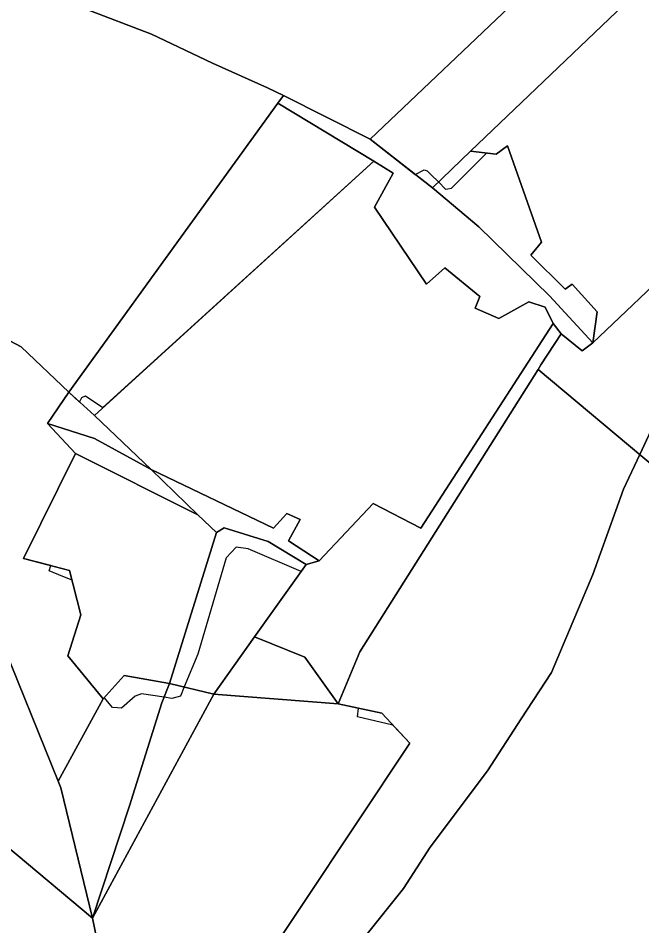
# Model space of a CAD drawing. Extents: x -477304 to -465429, y -1159113 to -1149210.
# Drawn here: x -473482.7 to -473309, y -1152372 to -1152119.1 of the extents above; entities that cross this region are included whole.
import ezdxf

# ---------------------------------------------------------------- set-up
doc = ezdxf.new("R2010")
doc.units = 0
for name, color, linetype in [('BPEJ_s', 7, 'Continuous'), ('ostatni_s', 7, 'Continuous'), ('PUPFL_s', 7, 'Continuous'), ('trav_porost_s', 7, 'Continuous')]:
    doc.layers.add(name, color=color, linetype=linetype)

msp = doc.modelspace()

# ---------------------------------------------------------------- linework, layer by layer
at = {"layer": 'BPEJ_s'}
for points in [[(-473418.41, -1152388.5), (-473373.59, -1152321.07), (-473378.11, -1152316.28), (-473378.35, -1152316.07), (-473388.14, -1152313.73), (-473387.88, -1152311.35), (-473393.56, -1152310.1), (-473402.87, -1152297.15), (-473416.81, -1152291.46), (-473403.83, -1152273.23), (-473418.57, -1152266.92), (-473421.97, -1152266.49), (-473424.74, -1152269.47), (-473432.61, -1152296.28), (-473436.44, -1152305.44), (-473437.5, -1152307.98), (-473439.84, -1152308.62), (-473442.02, -1152308.29), (-473448.36, -1152307.34), (-473450.06, -1152307.98), (-473453.89, -1152311.39), (-473454.98, -1152311.3), (-473456.44, -1152311.17), (-473458.65, -1152308.43), (-473458.96, -1152308.78), (-473468.8, -1152296.74), (-473465.19, -1152285.35), (-473467.66, -1152275.66), (-473470.19, -1152274.63), (-473474.02, -1152273.06), (-473473.53, -1152271.64), (-473481.19, -1152269.68), (-473466.74, -1152240.41), (-473474.53, -1152232), (-473468.56, -1152223.31), (-473465.55, -1152226.05), (-473464.95, -1152224.79), (-473463.89, -1152224.36), (-473459.05, -1152227.6), (-473383.62, -1152158.97), (-473410.34, -1152142.82), (-473408.74, -1152140.61), (-473384.67, -1152152.85), (-473372.08, -1152162.61), (-473369.63, -1152161.38), (-473368.78, -1152161.59), (-473367.66, -1152162.71), (-473365.62, -1152164.74), (-473363.67, -1152166.7), (-473362.96, -1152166.61), (-473361.97, -1152166.48), (-473352.22, -1152156.68), (-473356.66, -1152156.17), (-473265.17, -1152068.65)], [(-473418.57, -1152266.92), (-473421.97, -1152266.49), (-473424.74, -1152269.47), (-473432.61, -1152296.28), (-473436.44, -1152305.44), (-473437.5, -1152307.98), (-473439.84, -1152308.62), (-473442.02, -1152308.29), (-473448.36, -1152307.34), (-473450.06, -1152307.98), (-473453.89, -1152311.39), (-473454.98, -1152311.3), (-473456.44, -1152311.17), (-473458.65, -1152308.43), (-473458.96, -1152308.78), (-473468.8, -1152296.74), (-473465.19, -1152285.35), (-473467.66, -1152275.66), (-473470.19, -1152274.63), (-473474.02, -1152273.06), (-473473.53, -1152271.64), (-473481.19, -1152269.68), (-473466.74, -1152240.41), (-473474.53, -1152232), (-473468.56, -1152223.31), (-473465.55, -1152226.05), (-473464.95, -1152224.79), (-473463.89, -1152224.36), (-473459.05, -1152227.6), (-473383.62, -1152158.97), (-473410.34, -1152142.82), (-473408.74, -1152140.61), (-473384.67, -1152152.85), (-473372.08, -1152162.61), (-473369.63, -1152161.38), (-473368.78, -1152161.59), (-473367.66, -1152162.71), (-473365.62, -1152164.74), (-473363.67, -1152166.7), (-473362.96, -1152166.61), (-473361.97, -1152166.48), (-473352.22, -1152156.68), (-473356.66, -1152156.17), (-473265.17, -1152068.65)], [(-473387.93, -1152377.35), (-473375.37, -1152361.6), (-473367.92, -1152350.11), (-473351.97, -1152328.83), (-473342.54, -1152314.36), (-473334.09, -1152301.39), (-473322.6, -1152274.15), (-473314.09, -1152250.32), (-473309.56, -1152240.63), (-473303.24, -1152227.13), (-473293.03, -1152207.34), (-473286.64, -1152196.91), (-473283.74, -1152192.85), (-473280.84, -1152188.78), (-473279.2, -1152186.48), (-473276.22, -1152180.95), (-473269.64, -1152172.57), (-473267.71, -1152170.1), (-473264.94, -1152164.57), (-473262.66, -1152161.29), (-473256.22, -1152152.01), (-473252.81, -1152145.84), (-473244.73, -1152134.78), (-473234.73, -1152116.48)], [(-473234.73, -1152116.48), (-473244.73, -1152134.78), (-473252.81, -1152145.84), (-473256.22, -1152152.01), (-473262.66, -1152161.29), (-473264.94, -1152164.57), (-473267.71, -1152170.1), (-473269.64, -1152172.57), (-473276.22, -1152180.95), (-473279.2, -1152186.48), (-473280.84, -1152188.78), (-473283.74, -1152192.85), (-473286.64, -1152196.91), (-473293.03, -1152207.34), (-473303.24, -1152227.13), (-473309.56, -1152240.63), (-473314.09, -1152250.32), (-473322.6, -1152274.15), (-473334.09, -1152301.39), (-473342.54, -1152314.36), (-473351.97, -1152328.83), (-473367.92, -1152350.11), (-473375.37, -1152361.6), (-473387.93, -1152377.35)], [(-473488.57, -1152374.16), (-473467.78, -1152393.3), (-473456.32, -1152397.27), (-473453.33, -1152416.45), (-473453, -1152417.03), (-473452.59, -1152417.75), (-473450.81, -1152420.89), (-473447.51, -1152417.35), (-473421.97, -1152388.2), (-473419.84, -1152387.77), (-473417.14, -1152389.4), (-473418.41, -1152388.5), (-473373.59, -1152321.07), (-473378.11, -1152316.28), (-473378.35, -1152316.07), (-473388.14, -1152313.73), (-473387.88, -1152311.35), (-473393.56, -1152310.1), (-473402.87, -1152297.15), (-473416.81, -1152291.46), (-473403.83, -1152273.23), (-473418.57, -1152266.92)]]:
    msp.add_lwpolyline(points, dxfattribs=at)
at = {"layer": 'ostatni_s'}
msp.add_lwpolyline([(-473346.39, -1152154.68), (-473336.94, -1152181.55), (-473339.85, -1152185.14), (-473330.31, -1152194.63), (-473328.35, -1152193.23), (-473321.4, -1152200.91), (-473322.66, -1152209.55), (-473334.65, -1152196.49), (-473354.41, -1152177.28), (-473367.28, -1152166.33), (-473356.66, -1152156.17), (-473349.55, -1152156.98)], close=True, dxfattribs=at)
at = {"layer": 'PUPFL_s'}
for points in [[(-473356.66, -1152156.17), (-473367.28, -1152166.33), (-473384.67, -1152152.85), (-473299.82, -1152072.11), (-473300, -1152065.37), (-473288.18, -1152060.16), (-473275.59, -1152062.68), (-473265.17, -1152068.65)], [(-473428.51, -1152131.63), (-473445.49, -1152123.51), (-473464.04, -1152116.49), (-473487.21, -1152110.52), (-473333.65, -1152071.67), (-473332.81, -1152074.42), (-473315.74, -1152069.49), (-473299.82, -1152072.11), (-473384.67, -1152152.85), (-473408.74, -1152140.61), (-473413.26, -1152138.53)], [(-473408.74, -1152140.61), (-473410.34, -1152142.82), (-473468.56, -1152223.31), (-473481.86, -1152210.7), (-473498.28, -1152202.07), (-473527.83, -1152186.68), (-473531.29, -1152176.41), (-473540.98, -1152138.46), (-473516.82, -1152124.94), (-473487.21, -1152110.52), (-473464.04, -1152116.49), (-473445.49, -1152123.51), (-473428.51, -1152131.63), (-473413.26, -1152138.53)], [(-473461.45, -1152229.79), (-473468.56, -1152223.31), (-473410.34, -1152142.82), (-473383.62, -1152158.97)], [(-473481.19, -1152269.68), (-473468.34, -1152272.97), (-473465.19, -1152285.35), (-473468.8, -1152296.74), (-473458.96, -1152308.78), (-473471.49, -1152331.72), (-473488.38, -1152290.1), (-473511.83, -1152234.92), (-473522.76, -1152201.75), (-473527.83, -1152186.68), (-473498.28, -1152202.07), (-473481.86, -1152210.7), (-473468.56, -1152223.31), (-473474.53, -1152232), (-473466.74, -1152240.41)], [(-473630.86, -1152260.12), (-473525.87, -1152316.38), (-473461.98, -1152369.85), (-473456.32, -1152397.27), (-473468.54, -1152393.04), (-473532.48, -1152333.66), (-473535.19, -1152327.99), (-473596.97, -1152292.39), (-473600.62, -1152290.74), (-473642.71, -1152271.66), (-473649.35, -1152281.35), (-473654.01, -1152288.15), (-473680.35, -1152276.13), (-473685.48, -1152271.78), (-473683.21, -1152235.63), (-473703.94, -1152223.58), (-473713.52, -1152202.7), (-473693.91, -1152210.54)], [(-473445.66, -1152244.88), (-473411.56, -1152261.17), (-473407.84, -1152257.11), (-473404.11, -1152258.83), (-473407.36, -1152264.71), (-473398.81, -1152270.3), (-473402.49, -1152271.35), (-473413.04, -1152264.95), (-473425.31, -1152261.12), (-473427.44, -1152262.39), (-473432.59, -1152257.44)], [(-473427.44, -1152262.39), (-473425.31, -1152261.12), (-473413.04, -1152264.95), (-473402.49, -1152271.35), (-473416.81, -1152291.46), (-473428.2, -1152307.45), (-473440.53, -1152304.44)], [(-473393.56, -1152310.1), (-473428.2, -1152307.45), (-473416.81, -1152291.46), (-473402.87, -1152297.15)], [(-473453.13, -1152302.24), (-473440.53, -1152304.44), (-473442.65, -1152309.91), (-473451.63, -1152338.6), (-473461.98, -1152369.85), (-473470.76, -1152333.53), (-473471.49, -1152331.72), (-473458.96, -1152308.78)], [(-473451.63, -1152338.6), (-473442.65, -1152309.91), (-473440.53, -1152304.44), (-473428.2, -1152307.45), (-473461.98, -1152369.85)], [(-473456.32, -1152397.27), (-473461.98, -1152369.85), (-473428.2, -1152307.45), (-473393.56, -1152310.1), (-473381.42, -1152312.77), (-473373.59, -1152321.07), (-473418.41, -1152388.5), (-473424.48, -1152383.96), (-473453.2, -1152417.27)]]:
    msp.add_lwpolyline(points, close=True, dxfattribs=at)
msp.add_lwpolyline([(-473488.38, -1152290.1), (-473471.49, -1152331.72), (-473470.76, -1152333.53), (-473461.98, -1152369.85), (-473525.87, -1152316.38)], dxfattribs=at)
at = {"layer": 'trav_porost_s'}
for points in [[(-473265.17, -1152068.65), (-473208.39, -1152128.9), (-473270.29, -1152165.84), (-473276.28, -1152167.35), (-473291.57, -1152180), (-473298.42, -1152186.51), (-473322.66, -1152209.55), (-473321.4, -1152200.91), (-473328.35, -1152193.23), (-473330.31, -1152194.63), (-473339.85, -1152185.14), (-473336.94, -1152181.55), (-473346.39, -1152154.68), (-473349.55, -1152156.98), (-473356.66, -1152156.17)], [(-473331.48, -1152207.01), (-473333.69, -1152204.15), (-473335.9, -1152199.65), (-473340.48, -1152198.16), (-473348.77, -1152202.78), (-473355.4, -1152199.86), (-473354.11, -1152196.67), (-473363.84, -1152188.62), (-473368.94, -1152193.24), (-473383.42, -1152171.72), (-473378.2, -1152162.26), (-473383.62, -1152158.97), (-473410.34, -1152142.82), (-473408.74, -1152140.61), (-473384.67, -1152152.85), (-473367.28, -1152166.33), (-473354.41, -1152177.28), (-473334.65, -1152196.49), (-473322.66, -1152209.55), (-473325.61, -1152211.8)], [(-473363.84, -1152188.62), (-473354.11, -1152196.67), (-473355.4, -1152199.86), (-473348.77, -1152202.78), (-473340.48, -1152198.16), (-473335.9, -1152199.65), (-473333.69, -1152204.15), (-473370.51, -1152261.24), (-473383.79, -1152254.36), (-473398.81, -1152270.3), (-473407.36, -1152264.71), (-473404.11, -1152258.83), (-473407.84, -1152257.11), (-473411.56, -1152261.17), (-473445.66, -1152244.88), (-473461.45, -1152229.79), (-473383.62, -1152158.97), (-473378.2, -1152162.26), (-473383.42, -1152171.72), (-473368.94, -1152193.24)], [(-473331.48, -1152207.01), (-473325.61, -1152211.8), (-473322.66, -1152209.55), (-473298.42, -1152186.51), (-473291.57, -1152180), (-473273.61, -1152194.69), (-473305.22, -1152244.26), (-473337.85, -1152216.98), (-473337.08, -1152215.66)], [(-473331.48, -1152207.01), (-473337.08, -1152215.66), (-473337.85, -1152216.98), (-473387.54, -1152295.67), (-473393.56, -1152310.1), (-473402.87, -1152297.15), (-473416.81, -1152291.46), (-473402.49, -1152271.35), (-473398.81, -1152270.3), (-473383.79, -1152254.36), (-473370.51, -1152261.24), (-473333.69, -1152204.15)], [(-473474.53, -1152232), (-473468.56, -1152223.31), (-473461.45, -1152229.79), (-473445.66, -1152244.88), (-473461.37, -1152236.18)], [(-473432.59, -1152257.44), (-473466.74, -1152240.41), (-473474.53, -1152232), (-473461.37, -1152236.18), (-473445.66, -1152244.88)], [(-473468.34, -1152272.97), (-473481.19, -1152269.68), (-473466.74, -1152240.41), (-473432.59, -1152257.44), (-473427.44, -1152262.39), (-473440.53, -1152304.44), (-473453.13, -1152302.24), (-473458.96, -1152308.78), (-473468.8, -1152296.74), (-473465.19, -1152285.35)]]:
    msp.add_lwpolyline(points, close=True, dxfattribs=at)
msp.add_lwpolyline([(-473418.41, -1152388.5), (-473373.59, -1152321.07), (-473381.42, -1152312.77), (-473393.56, -1152310.1), (-473387.54, -1152295.67), (-473337.85, -1152216.98), (-473305.22, -1152244.26), (-473281.06, -1152264.46), (-473250.07, -1152290.4), (-473250.15, -1152283.15), (-473247.76, -1152275.9), (-473245.94, -1152277.07), (-473244.01, -1152278.35), (-473245.88, -1152284.07), (-473246.86, -1152289.99), (-473244.81, -1152294.93), (-473234.77, -1152303.3), (-473249.72, -1152338.71), (-473282.57, -1152374.28)], dxfattribs=at)

doc.saveas('drawing.dxf')
